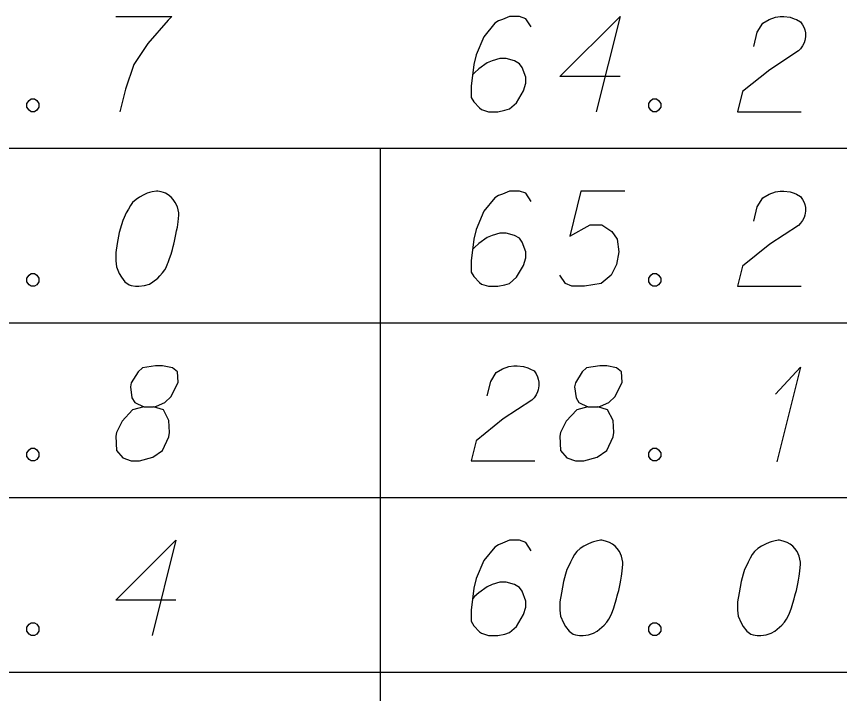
# Model space of a CAD drawing. Extents: x 2074207 to 2076812, y 516372 to 523312.
# Drawn here: x 2076538.75 to 2076580.26, y 517098.58 to 517132.7 of the extents above; entities that cross this region are included whole.
import ezdxf

# ---------------------------------------------------------------- set-up
doc = ezdxf.new("R2010")
doc.units = 0
doc.layers.add('Prop DirtTable_ Soil Test Results - Outline (Minor)', color=7, linetype='Continuous')
doc.layers.add('Prop DirtTable_ Soil Test Results - Tx (Sample Data)', color=7, linetype='Continuous')

msp = doc.modelspace()

# ---------------------------------------------------------------- linework, layer by layer
at = {"layer": 'Prop DirtTable_ Soil Test Results - Outline (Minor)'}
for p, q in [((2076260.609, 517126.055), (2076811.903, 517126.055)), ((2076557.094, 517126.055), (2076557.094, 517117.255)), ((2076260.609, 517117.255), (2076811.903, 517117.255)), ((2076260.609, 517117.255), (2076811.903, 517117.255)), ((2076557.094, 517117.255), (2076557.094, 517108.455)), ((2076260.609, 517108.455), (2076811.903, 517108.455)), ((2076260.609, 517108.455), (2076811.903, 517108.455)), ((2076557.094, 517108.455), (2076557.094, 517099.655)), ((2076260.609, 517099.655), (2076811.903, 517099.655)), ((2076260.609, 517099.655), (2076811.903, 517099.655)), ((2076557.094, 517099.655), (2076557.094, 517090.855))]:
    msp.add_line(p, q, dxfattribs=at)
at = {"layer": 'Prop DirtTable_ Soil Test Results - Tx (Sample Data)'}
for points in [[(2076543.756, 517132.698), (2076546.578, 517132.698), (2076546.401, 517132.509), (2076545.378, 517131.337), (2076544.673, 517130.279), (2076544.249, 517129.032), (2076543.967, 517127.898)], [(2076564.709, 517132.169), (2076564.427, 517132.585), (2076564.11, 517132.698), (2076563.616, 517132.698), (2076563.263, 517132.547), (2076563.051, 517132.471), (2076562.875, 517132.358), (2076562.311, 517131.678), (2076561.923, 517130.77), (2076561.817, 517130.279), (2076561.676, 517129.183), (2076561.676, 517128.616), (2076561.817, 517128.389), (2076562.099, 517128.087), (2076562.205, 517128.011), (2076562.558, 517127.898), (2076563.016, 517127.898), (2076563.369, 517127.974), (2076563.616, 517128.049), (2076563.969, 517128.352), (2076564.321, 517128.956), (2076564.427, 517129.334), (2076564.427, 517129.637), (2076564.251, 517130.128), (2076564.11, 517130.317), (2076563.863, 517130.468), (2076563.439, 517130.581), (2076563.122, 517130.581), (2076562.734, 517130.468), (2076562.487, 517130.355), (2076562.064, 517130.052), (2076561.852, 517129.863), (2076561.746, 517129.75)], [(2076569.189, 517129.674), (2076566.156, 517129.674), (2076569.189, 517132.698), (2076567.99, 517127.898)], [(2076575.927, 517131.186), (2076576.103, 517131.904), (2076576.386, 517132.358), (2076576.703, 517132.547), (2076577.02, 517132.66), (2076577.267, 517132.698), (2076577.444, 517132.698), (2076577.761, 517132.66), (2076577.973, 517132.585), (2076578.079, 517132.547), (2076578.29, 517132.433), (2076578.396, 517132.282), (2076578.467, 517132.131), (2076578.502, 517132.018), (2076578.537, 517131.867), (2076578.537, 517131.678), (2076578.502, 517131.489), (2076578.467, 517131.375), (2076578.396, 517131.224), (2076578.29, 517131.073), (2076578.185, 517130.959), (2076576.738, 517130.015), (2076575.363, 517128.918), (2076575.116, 517127.898), (2076578.326, 517127.898)], [(2076539.487, 517128.541), (2076539.664, 517128.541), (2076539.769, 517128.465), (2076539.875, 517128.314), (2076539.875, 517128.125), (2076539.769, 517127.974), (2076539.664, 517127.898), (2076539.487, 517127.898), (2076539.381, 517127.974), (2076539.276, 517128.125), (2076539.276, 517128.314), (2076539.381, 517128.465), (2076539.487, 517128.541)], [(2076570.847, 517128.541), (2076571.024, 517128.541), (2076571.129, 517128.465), (2076571.235, 517128.314), (2076571.235, 517128.125), (2076571.129, 517127.974), (2076571.024, 517127.898), (2076570.847, 517127.898), (2076570.741, 517127.974), (2076570.636, 517128.125), (2076570.636, 517128.314), (2076570.741, 517128.465), (2076570.847, 517128.541)], [(2076545.872, 517123.898), (2076545.802, 517123.898), (2076545.59, 517123.86), (2076545.449, 517123.822), (2076545.343, 517123.785), (2076545.167, 517123.709), (2076544.955, 517123.596), (2076544.779, 517123.482), (2076544.602, 517123.331), (2076544.496, 517123.18), (2076544.391, 517122.991), (2076544.285, 517122.802), (2076544.179, 517122.575), (2076544.108, 517122.424), (2076544.038, 517122.197), (2076543.932, 517121.819), (2076543.826, 517121.252), (2076543.756, 517120.799), (2076543.756, 517120.383), (2076543.791, 517120.081), (2076543.932, 517119.741), (2076544.038, 517119.552), (2076544.214, 517119.325), (2076544.426, 517119.174), (2076544.532, 517119.136), (2076544.743, 517119.098), (2076544.92, 517119.098), (2076545.202, 517119.136), (2076545.449, 517119.211), (2076545.625, 517119.325), (2076545.872, 517119.514), (2076545.978, 517119.627), (2076546.119, 517119.778), (2076546.225, 517119.929), (2076546.295, 517120.043), (2076546.366, 517120.232), (2076546.401, 517120.307), (2076546.472, 517120.496), (2076546.542, 517120.723), (2076546.613, 517120.95), (2076546.648, 517121.101), (2076546.683, 517121.215), (2076546.719, 517121.366), (2076546.789, 517121.706), (2076546.825, 517121.895), (2076546.86, 517122.084), (2076546.895, 517122.348), (2076546.93, 517122.689), (2076546.93, 517122.802), (2076546.895, 517122.953), (2076546.86, 517123.104), (2076546.754, 517123.331), (2076546.648, 517123.482), (2076546.542, 517123.596), (2076546.401, 517123.709), (2076546.26, 517123.785), (2076546.154, 517123.822), (2076546.049, 517123.86), (2076545.872, 517123.898)], [(2076564.709, 517123.369), (2076564.427, 517123.785), (2076564.11, 517123.898), (2076563.616, 517123.898), (2076563.263, 517123.747), (2076563.051, 517123.671), (2076562.875, 517123.558), (2076562.311, 517122.878), (2076561.923, 517121.97), (2076561.817, 517121.479), (2076561.676, 517120.383), (2076561.676, 517119.816), (2076561.817, 517119.589), (2076562.099, 517119.287), (2076562.205, 517119.211), (2076562.558, 517119.098), (2076563.016, 517119.098), (2076563.369, 517119.174), (2076563.616, 517119.249), (2076563.969, 517119.552), (2076564.321, 517120.156), (2076564.427, 517120.534), (2076564.427, 517120.837), (2076564.251, 517121.328), (2076564.11, 517121.517), (2076563.863, 517121.668), (2076563.439, 517121.781), (2076563.122, 517121.781), (2076562.734, 517121.668), (2076562.487, 517121.555), (2076562.064, 517121.252), (2076561.852, 517121.063), (2076561.746, 517120.95)], [(2076569.436, 517123.898), (2076567.214, 517123.898), (2076566.649, 517121.63), (2076567.672, 517122.197), (2076568.272, 517122.197), (2076568.766, 517121.857), (2076569.048, 517121.479), (2076569.119, 517120.837), (2076569.013, 517120.194), (2076568.731, 517119.665), (2076568.237, 517119.249), (2076567.39, 517119.098), (2076566.755, 517119.098), (2076566.438, 517119.249), (2076566.156, 517119.665)], [(2076575.927, 517122.386), (2076576.103, 517123.104), (2076576.386, 517123.558), (2076576.703, 517123.747), (2076577.02, 517123.86), (2076577.267, 517123.898), (2076577.444, 517123.898), (2076577.761, 517123.86), (2076577.973, 517123.785), (2076578.079, 517123.747), (2076578.29, 517123.633), (2076578.396, 517123.482), (2076578.467, 517123.331), (2076578.502, 517123.218), (2076578.537, 517123.067), (2076578.537, 517122.878), (2076578.502, 517122.689), (2076578.467, 517122.575), (2076578.396, 517122.424), (2076578.29, 517122.273), (2076578.185, 517122.159), (2076576.738, 517121.215), (2076575.363, 517120.118), (2076575.116, 517119.098), (2076578.326, 517119.098)], [(2076539.487, 517119.741), (2076539.664, 517119.741), (2076539.769, 517119.665), (2076539.875, 517119.514), (2076539.875, 517119.325), (2076539.769, 517119.174), (2076539.664, 517119.098), (2076539.487, 517119.098), (2076539.381, 517119.174), (2076539.276, 517119.325), (2076539.276, 517119.514), (2076539.381, 517119.665), (2076539.487, 517119.741)], [(2076570.847, 517119.741), (2076571.024, 517119.741), (2076571.129, 517119.665), (2076571.235, 517119.514), (2076571.235, 517119.325), (2076571.129, 517119.174), (2076571.024, 517119.098), (2076570.847, 517119.098), (2076570.741, 517119.174), (2076570.636, 517119.325), (2076570.636, 517119.514), (2076570.741, 517119.665), (2076570.847, 517119.741)], [(2076545.167, 517113.019), (2076545.66, 517113.019), (2076545.802, 517113.057), (2076546.225, 517113.246), (2076546.542, 517113.548), (2076546.895, 517114.267), (2076546.86, 517114.796), (2076546.613, 517114.985), (2076546.119, 517115.098), (2076545.766, 517115.098), (2076545.096, 517114.985), (2076544.884, 517114.796), (2076544.532, 517114.229), (2076544.496, 517114.04), (2076544.567, 517113.473), (2076544.708, 517113.246), (2076545.167, 517113.019), (2076544.602, 517112.868), (2076544.073, 517112.301), (2076543.791, 517111.734), (2076543.756, 517111.545), (2076543.791, 517110.827), (2076544.108, 517110.449), (2076544.532, 517110.298), (2076544.955, 517110.298), (2076545.625, 517110.487), (2076546.119, 517110.827), (2076546.437, 517111.507), (2076546.472, 517111.734), (2076546.437, 517112.339), (2076546.154, 517112.868), (2076545.66, 517113.019)], [(2076562.487, 517113.586), (2076562.663, 517114.304), (2076562.946, 517114.758), (2076563.263, 517114.947), (2076563.58, 517115.06), (2076563.827, 517115.098), (2076564.004, 517115.098), (2076564.321, 517115.06), (2076564.533, 517114.985), (2076564.639, 517114.947), (2076564.85, 517114.833), (2076564.956, 517114.682), (2076565.027, 517114.531), (2076565.062, 517114.418), (2076565.097, 517114.267), (2076565.097, 517114.078), (2076565.062, 517113.889), (2076565.027, 517113.775), (2076564.956, 517113.624), (2076564.85, 517113.473), (2076564.745, 517113.359), (2076563.298, 517112.415), (2076561.923, 517111.318), (2076561.676, 517110.298), (2076564.886, 517110.298)], [(2076567.567, 517113.019), (2076568.06, 517113.019), (2076568.202, 517113.057), (2076568.625, 517113.246), (2076568.942, 517113.548), (2076569.295, 517114.267), (2076569.26, 517114.796), (2076569.013, 517114.985), (2076568.519, 517115.098), (2076568.166, 517115.098), (2076567.496, 517114.985), (2076567.284, 517114.796), (2076566.932, 517114.229), (2076566.896, 517114.04), (2076566.967, 517113.473), (2076567.108, 517113.246), (2076567.567, 517113.019), (2076567.002, 517112.868), (2076566.473, 517112.301), (2076566.191, 517111.734), (2076566.156, 517111.545), (2076566.191, 517110.827), (2076566.508, 517110.449), (2076566.932, 517110.298), (2076567.355, 517110.298), (2076568.025, 517110.487), (2076568.519, 517110.827), (2076568.837, 517111.507), (2076568.872, 517111.734), (2076568.837, 517112.339), (2076568.554, 517112.868), (2076568.06, 517113.019)], [(2076577.02, 517113.662), (2076578.29, 517115.022), (2076577.091, 517110.26)], [(2076539.487, 517110.941), (2076539.664, 517110.941), (2076539.769, 517110.865), (2076539.875, 517110.714), (2076539.875, 517110.525), (2076539.769, 517110.374), (2076539.664, 517110.298), (2076539.487, 517110.298), (2076539.381, 517110.374), (2076539.276, 517110.525), (2076539.276, 517110.714), (2076539.381, 517110.865), (2076539.487, 517110.941)], [(2076570.847, 517110.941), (2076571.024, 517110.941), (2076571.129, 517110.865), (2076571.235, 517110.714), (2076571.235, 517110.525), (2076571.129, 517110.374), (2076571.024, 517110.298), (2076570.847, 517110.298), (2076570.741, 517110.374), (2076570.636, 517110.525), (2076570.636, 517110.714), (2076570.741, 517110.865), (2076570.847, 517110.941)], [(2076546.789, 517103.274), (2076543.756, 517103.274), (2076546.789, 517106.298), (2076545.59, 517101.498)], [(2076564.709, 517105.769), (2076564.427, 517106.185), (2076564.11, 517106.298), (2076563.616, 517106.298), (2076563.263, 517106.147), (2076563.051, 517106.071), (2076562.875, 517105.958), (2076562.311, 517105.278), (2076561.923, 517104.37), (2076561.817, 517103.879), (2076561.676, 517102.783), (2076561.676, 517102.216), (2076561.817, 517101.989), (2076562.099, 517101.687), (2076562.205, 517101.611), (2076562.558, 517101.498), (2076563.016, 517101.498), (2076563.369, 517101.574), (2076563.616, 517101.649), (2076563.969, 517101.952), (2076564.321, 517102.556), (2076564.427, 517102.934), (2076564.427, 517103.237), (2076564.251, 517103.728), (2076564.11, 517103.917), (2076563.863, 517104.068), (2076563.439, 517104.181), (2076563.122, 517104.181), (2076562.734, 517104.068), (2076562.487, 517103.955), (2076562.064, 517103.652), (2076561.852, 517103.463), (2076561.746, 517103.35)], [(2076568.272, 517106.298), (2076568.202, 517106.298), (2076567.99, 517106.26), (2076567.849, 517106.222), (2076567.743, 517106.185), (2076567.567, 517106.109), (2076567.355, 517105.996), (2076567.179, 517105.882), (2076567.002, 517105.731), (2076566.896, 517105.58), (2076566.791, 517105.391), (2076566.685, 517105.202), (2076566.579, 517104.975), (2076566.508, 517104.824), (2076566.438, 517104.597), (2076566.332, 517104.219), (2076566.226, 517103.652), (2076566.156, 517103.199), (2076566.156, 517102.783), (2076566.191, 517102.481), (2076566.332, 517102.141), (2076566.438, 517101.952), (2076566.614, 517101.725), (2076566.826, 517101.574), (2076566.932, 517101.536), (2076567.143, 517101.498), (2076567.32, 517101.498), (2076567.602, 517101.536), (2076567.849, 517101.611), (2076568.025, 517101.725), (2076568.272, 517101.914), (2076568.378, 517102.027), (2076568.519, 517102.178), (2076568.625, 517102.329), (2076568.695, 517102.443), (2076568.766, 517102.632), (2076568.801, 517102.707), (2076568.872, 517102.896), (2076568.942, 517103.123), (2076569.013, 517103.35), (2076569.048, 517103.501), (2076569.083, 517103.615), (2076569.119, 517103.766), (2076569.189, 517104.106), (2076569.225, 517104.295), (2076569.26, 517104.484), (2076569.295, 517104.748), (2076569.33, 517105.089), (2076569.33, 517105.202), (2076569.295, 517105.353), (2076569.26, 517105.504), (2076569.154, 517105.731), (2076569.048, 517105.882), (2076568.942, 517105.996), (2076568.801, 517106.109), (2076568.66, 517106.185), (2076568.554, 517106.222), (2076568.449, 517106.26), (2076568.272, 517106.298)], [(2076577.232, 517106.298), (2076577.162, 517106.298), (2076576.95, 517106.26), (2076576.809, 517106.222), (2076576.703, 517106.185), (2076576.527, 517106.109), (2076576.315, 517105.996), (2076576.139, 517105.882), (2076575.962, 517105.731), (2076575.856, 517105.58), (2076575.751, 517105.391), (2076575.645, 517105.202), (2076575.539, 517104.975), (2076575.468, 517104.824), (2076575.398, 517104.597), (2076575.292, 517104.219), (2076575.186, 517103.652), (2076575.116, 517103.199), (2076575.116, 517102.783), (2076575.151, 517102.481), (2076575.292, 517102.141), (2076575.398, 517101.952), (2076575.574, 517101.725), (2076575.786, 517101.574), (2076575.892, 517101.536), (2076576.103, 517101.498), (2076576.28, 517101.498), (2076576.562, 517101.536), (2076576.809, 517101.611), (2076576.985, 517101.725), (2076577.232, 517101.914), (2076577.338, 517102.027), (2076577.479, 517102.178), (2076577.585, 517102.329), (2076577.655, 517102.443), (2076577.726, 517102.632), (2076577.761, 517102.707), (2076577.832, 517102.896), (2076577.902, 517103.123), (2076577.973, 517103.35), (2076578.008, 517103.501), (2076578.043, 517103.615), (2076578.079, 517103.766), (2076578.149, 517104.106), (2076578.185, 517104.295), (2076578.22, 517104.484), (2076578.255, 517104.748), (2076578.29, 517105.089), (2076578.29, 517105.202), (2076578.255, 517105.353), (2076578.22, 517105.504), (2076578.114, 517105.731), (2076578.008, 517105.882), (2076577.902, 517105.996), (2076577.761, 517106.109), (2076577.62, 517106.185), (2076577.514, 517106.222), (2076577.409, 517106.26), (2076577.232, 517106.298)], [(2076539.487, 517102.141), (2076539.664, 517102.141), (2076539.769, 517102.065), (2076539.875, 517101.914), (2076539.875, 517101.725), (2076539.769, 517101.574), (2076539.664, 517101.498), (2076539.487, 517101.498), (2076539.381, 517101.574), (2076539.276, 517101.725), (2076539.276, 517101.914), (2076539.381, 517102.065), (2076539.487, 517102.141)], [(2076570.847, 517102.141), (2076571.024, 517102.141), (2076571.129, 517102.065), (2076571.235, 517101.914), (2076571.235, 517101.725), (2076571.129, 517101.574), (2076571.024, 517101.498), (2076570.847, 517101.498), (2076570.741, 517101.574), (2076570.636, 517101.725), (2076570.636, 517101.914), (2076570.741, 517102.065), (2076570.847, 517102.141)]]:
    msp.add_lwpolyline(points, dxfattribs=at)

doc.saveas('drawing.dxf')
